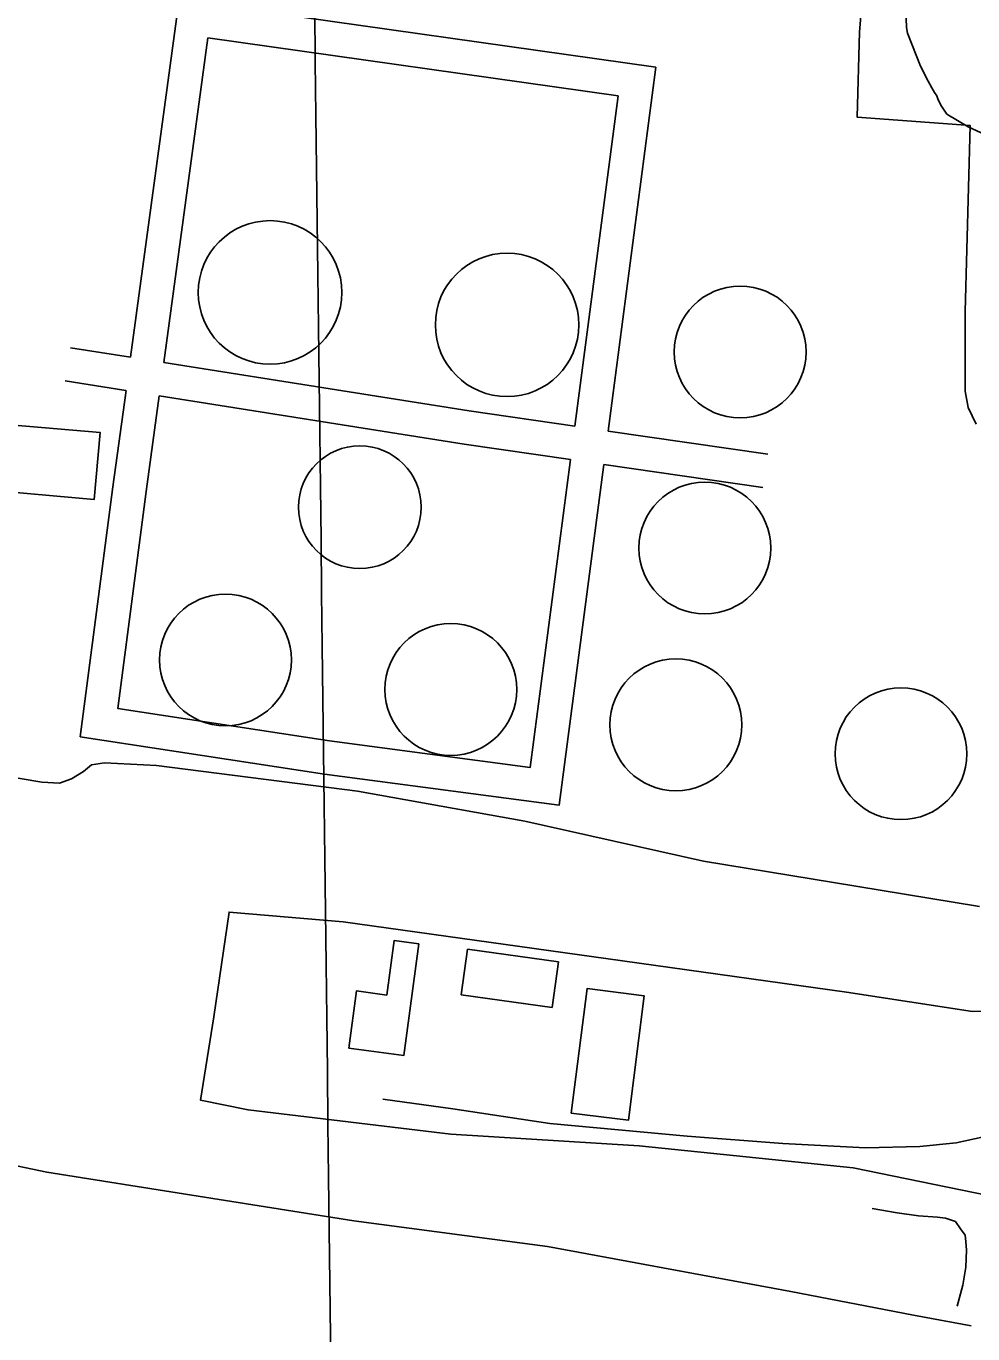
# Model space of a CAD drawing. Extents: x 3704301 to 3742427, y 506229 to 532009.
# Drawn here: x 3713561 to 3714404, y 513275 to 514441 of the extents above; entities that cross this region are included whole.
import ezdxf

# ---------------------------------------------------------------- set-up
doc = ezdxf.new("R2010")
doc.units = 0
for name, color, linetype in [('V-BLDG-OTLN', 7, 'Continuous'), ('V-DOMW-TANK', 7, 'Continuous'), ('V-GRID-MAJR', 7, 'Continuous'), ('V-ROAD-CNTR', 7, 'Continuous'), ('V-SITE-OTLN', 7, 'Continuous'), ('V-SITE-VEGE', 7, 'Continuous'), ('V-TOPO-SHOR', 7, 'Continuous')]:
    doc.layers.add(name, color=color, linetype=linetype)

msp = doc.modelspace()

# ---------------------------------------------------------------- linework, layer by layer
at = {"layer": 'V-BLDG-OTLN'}
for points in [[(3713544.682, 514025.389), (3713549.9390000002, 514085.017), (3713626.523, 514078.265), (3713621.2660000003, 514018.637)], [(3713910.491, 513622.4), (3713897.08, 513523.03500000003), (3713847.988, 513529.66000000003), (3713854.8570000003, 513580.547), (3713881.7800000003, 513576.914), (3713888.325, 513625.39400000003)], [(3714029.117, 513565.742), (3713948.18, 513577.12700000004), (3713953.89, 513617.733), (3714034.827, 513606.35000000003)], [(3714046.2630000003, 513471.731), (3714060.363, 513582.628), (3714111.274, 513576.152), (3714097.174, 513465.257)]]:
    msp.add_lwpolyline(points, close=True, dxfattribs=at)
at = {"layer": 'V-DOMW-TANK'}
for centre, radius in [((3713777.8670249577, 514203.22982886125), 63.95060041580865), ((3713989.0910249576, 514174.2918288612), 63.95060041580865), ((3714196.7634487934, 514150.13333702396), 58.746323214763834), ((3713857.8645395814, 514011.735591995), 54.690715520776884), ((3714165.2448938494, 513975.34862324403), 58.746323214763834), ((3713738.132362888, 513875.5854034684), 58.746323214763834), ((3713938.8843628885, 513849.27440346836), 58.746323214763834), ((3714139.456985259, 513817.75584852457), 58.746323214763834), ((3714340.029607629, 513791.96793993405), 58.746323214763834)]:
    msp.add_circle(centre, radius, dxfattribs=at)
at = {"layer": 'V-GRID-MAJR'}
msp.add_spline([(3713850.364, 511710.695), (3713778.102, 517769.291), (3713705.816, 523829.819), (3713633.5300000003, 529890.361), (3713633.507, 529892.279)], degree=3, dxfattribs=at)
at = {"layer": 'V-ROAD-CNTR'}
for p, q in [((3713722.3795162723, 514430.11211360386), (3713683.186594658, 514140.7266923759)), ((3714351.132, 513291.55), (3714402.685017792, 513282.03698158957))]:
    msp.add_line(p, q, dxfattribs=at)
for points in [[(3713447.9188639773, 514775.32155259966), (3713488.164984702, 514772.185429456), (3713609.0837428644, 514754.07746567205), (3713676.28060847, 514743.4874868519), (3713703.268554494, 514735.65450251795), (3713708.906543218, 514730.912512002), (3713714.067532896, 514723.79552623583), (3713718.123524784, 514716.329541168), (3713721.251518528, 514709.48055486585), (3713723.6005138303, 514699.00457581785), (3713724.39051225, 514676.4506209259), (3713695.28057047, 514453.56006670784), (3713653.5476539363, 514145.4166829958)], [(3714079.118802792, 514079.6498145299), (3714121.5037180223, 514403.94216594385), (3713726.356508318, 514459.848054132)], [(3714049.428862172, 514083.97080588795), (3714087.90978521, 514378.396217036), (3713722.3795162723, 514430.11211360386)], [(3713599.967761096, 514153.89366604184), (3713653.5476539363, 514145.41568299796)], [(3713683.1855946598, 514140.7266923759), (3713955.228050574, 514097.68377846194), (3714049.428862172, 514083.971805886)], [(3713595.279770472, 514124.2617253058), (3713649.5196619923, 514115.67974247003)], [(3713649.52066199, 514115.68074246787), (3713637.892685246, 514029.8249141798), (3713608.763743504, 513807.06335970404), (3713826.492308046, 513773.68742645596), (3714035.536889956, 513746.194481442), (3714075.2308105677, 514049.8998740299)], [(3713679.1596027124, 514110.99175184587), (3713667.63062577, 514025.866922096), (3713642.3156764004, 513832.27130928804), (3713830.7222995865, 513803.38936705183), (3714009.6809416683, 513779.8524141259), (3714045.5408699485, 514054.22086538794)], [(3713679.1576027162, 514110.990751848), (3713950.722059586, 514068.0238377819), (3714045.53986995, 514054.221865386)], [(3714079.118802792, 514079.6498145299), (3714221.341225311, 514058.949746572)], [(3714075.22981057, 514049.8998740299), (3714216.8020156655, 514029.2901790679)], [(3712809.883, 513593.994), (3712981.96, 513556.954), (3713184.731, 513519.103), (3713238.751, 513507.042), (3713292.646, 513490.259), (3713454.501, 513446.401), (3713533.171, 513428.37200000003), (3713578.989, 513418.89), (3713659.5700000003, 513406.12700000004), (3713852.4930000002, 513375.62200000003), (3714024.9450000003, 513352.748), (3714241.8340000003, 513312.751), (3714351.132, 513291.55)], [(3714412.4851360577, 513450.33107316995), (3714389.1701826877, 513445.2120834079), (3714356.8632473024, 513441.8160902), (3714308.3343443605, 513440.74309234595), (3714234.627491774, 513444.49108484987), (3714149.3916622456, 513451.1180715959), (3714027.042906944, 513462.35304912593), (3713940.82007939, 513475.50702281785), (3713878.4932040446, 513484.16100550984)]]:
    msp.add_lwpolyline(points, dxfattribs=at)
at = {"layer": 'V-SITE-OTLN'}
for points in [[(3714311.735, 514538.968), (3714303.131, 514435.44800000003), (3714301.1180000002, 514359.299), (3714401.74, 514351.949), (3714397.353, 514186.18200000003), (3714397.235, 514115.259), (3714399.774, 514100.538), (3714407.004, 514085.69200000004)], [(3714410.006, 513655.674), (3714299.8910000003, 513673.803), (3714164.139, 513696.12200000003), (3714004.754, 513731.93700000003), (3713855.661, 513758.705), (3713676.623, 513781.583), (3713630.4590000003, 513783.97500000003), (3713618.702, 513781.945), (3713611.528, 513776.283), (3713600.819, 513769.547), (3713590.185, 513765.731), (3713574.412, 513766.735), (3713491.687, 513780.626)]]:
    msp.add_lwpolyline(points, dxfattribs=at)
msp.add_lwpolyline([(3714429.411, 513562.48600000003), (3714430.062, 513561.64400000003), (3714437.937, 513549.12700000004), (3714446.8740000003, 513532.478), (3714449.987, 513517.155), (3714450.552, 513494.281), (3714448.031, 513443.352), (3714449.475, 513409.316), (3714448.654, 513404.39), (3714447.392, 513397.063), (3714446.137, 513396.245), (3714443.816, 513394.81200000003), (3714429.19, 513395.787), (3714297.429, 513422.72000000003), (3714106.863, 513442.418), (3713938.911, 513452.723), (3713758.363, 513474.50200000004), (3713715.806, 513483.24700000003), (3713727.733, 513557.374), (3713741.342, 513650.798), (3713843.1070000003, 513642.243), (3714091.89, 513607.523), (3714291.611, 513579.378), (3714403.702, 513562.342)], close=True, dxfattribs=at)
at = {"layer": 'V-SITE-VEGE'}
msp.add_lwpolyline([(3714414.714, 514344.007), (3714399.815, 514350.943), (3714381.006, 514362.004), (3714376.171, 514369.172), (3714373.304, 514374.78), (3714371.8910000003, 514378.335), (3714369.961, 514381.405), (3714367.555, 514385.49100000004), (3714364.198, 514391.614), (3714357.5160000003, 514404.865), (3714345.734, 514434.34), (3714344.863, 514439.39), (3714344.273, 514454.994)], dxfattribs=at)
at = {"layer": 'V-TOPO-SHOR'}
msp.add_lwpolyline([(3714314.231, 513386.53), (3714336.7260000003, 513382.778), (3714355.771, 513380.113), (3714372.501, 513379.014), (3714379.843, 513377.99), (3714388.59, 513374.928), (3714393.046, 513368.362), (3714397.259, 513362.707), (3714397.808, 513357.223), (3714398.394, 513349.449), (3714397.953, 513334.33400000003), (3714395.0130000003, 513318.262), (3714390.054, 513299.41000000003)], dxfattribs=at)

doc.saveas('drawing.dxf')
